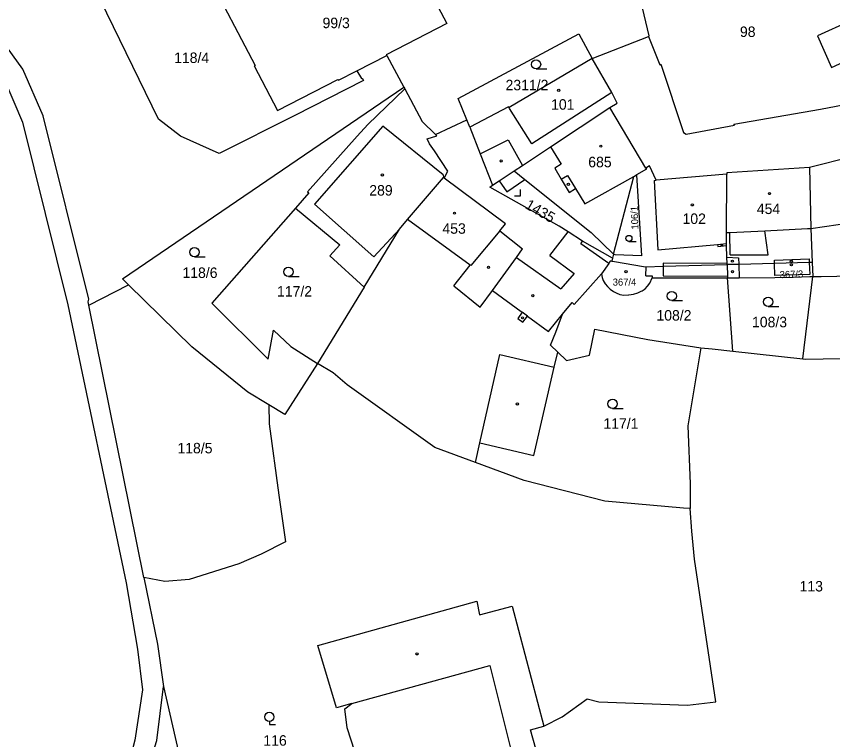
# Model space of a CAD drawing. Extents: x -679220 to -673243, y -1075091 to -1066557.
# Drawn here: x -676553.2 to -676420.8, y -1071935.7 to -1071818.3 of the extents above; entities that cross this region are included whole.
import ezdxf

# ---------------------------------------------------------------- set-up
doc = ezdxf.new("R2010")
doc.units = 0
for name, color, linetype in [('Hranice parcel', 7, 'Continuous'), ('Parcelní čísla', 7, 'Continuous'), ('Vnitřní kresba', 7, 'Continuous'), ('Značky budov', 7, 'Continuous'), ('Značky kultur', 7, 'Continuous')]:
    doc.layers.add(name, color=color, linetype=linetype)

msp = doc.modelspace()

# ---------------------------------------------------------------- linework, layer by layer
at = {"layer": 'Hranice parcel'}
for p, q in [((-676459.83, -1071825.16), (-676450.69, -1071821.59)), ((-676498, -1071827.19), (-676493.14, -1071824.7)), ((-676493.14, -1071824.7), (-676490.4, -1071829.81)), ((-676490.4, -1071829.81), (-676490.23, -1071830.12)), ((-676451.11, -1071842.97), (-676456.97, -1071833.16)), ((-676485.26, -1071837.5), (-676480.16, -1071835.13)), ((-676479.68, -1071836.33), (-676480.16, -1071835.13)), ((-676411.81, -1071839.57), (-676424.54, -1071842.89)), ((-676456.34, -1071856.94), (-676456.5, -1071857.56)), ((-676456.5, -1071857.56), (-676456.63, -1071858.07)), ((-676424.12, -1071858.27), (-676424.02, -1071860.54)), ((-676437.02, -1071872.67), (-676437.88, -1071860.78)), ((-676425.67, -1071873.9), (-676424.02, -1071860.54)), ((-676541.48, -1071865.21), (-676535.03, -1071861.88)), ((-676496.82, -1071862.26), (-676504.41, -1071874.66)), ((-676532.57, -1071909.38), (-676541.48, -1071865.21)), ((-676437.02, -1071872.67), (-676425.67, -1071873.9))]:
    msp.add_line(p, q, dxfattribs=at)
for points in [[(-676651.25, -1071520.53), (-676649.67, -1071525.28), (-676636.33, -1071567.59), (-676632.67, -1071580.29), (-676618.91, -1071616.92), (-676601.45, -1071672.26), (-676590.27, -1071707.98), (-676587.53, -1071724.18), (-676588.53, -1071766.09), (-676588.57, -1071776.49), (-676583.64, -1071788.99), (-676568.69, -1071809.98), (-676555.21, -1071828.53), (-676552.27, -1071835.54), (-676544.88, -1071865.16), (-676535.44, -1071910.25), (-676533.59, -1071921.04), (-676532.8, -1071927.61), (-676534.01, -1071935.8), (-676540.25, -1071959.64), (-676548.46, -1071989.23), (-676550.64, -1071999.75), (-676548.02, -1072010.25), (-676541.89, -1072018.69)], [(-676541.48, -1071865.21), (-676541.59, -1071864.65), (-676541.5, -1071864.22), (-676548.91, -1071834.51), (-676552.17, -1071826.9), (-676565.68, -1071808.28), (-676580.41, -1071787.4), (-676585.19, -1071776.11), (-676585.04, -1071766.54), (-676583.77, -1071723.83), (-676586.78, -1071707.4), (-676598.16, -1071671.22), (-676605.17, -1071648.76), (-676615.61, -1071615.91), (-676621.57, -1071599.95), (-676629.42, -1071579.1), (-676632.27, -1071569.47)], [(-676498.83, -1071790.29), (-676495.02, -1071797.52), (-676487.36, -1071812.27), (-676487.23, -1071812.2), (-676483.42, -1071819.53), (-676493.24, -1071824.57), (-676493.14, -1071824.7)], [(-676423.62, -1071801.68), (-676425.39, -1071802.22), (-676418.02, -1071819.12), (-676423.28, -1071821.48), (-676421, -1071826.66), (-676414.5, -1071823.67), (-676412.61, -1071831.46)], [(-676520, -1071805.61), (-676516.88, -1071803.98), (-676516.95, -1071803.85), (-676516.53, -1071803.62), (-676515.49, -1071805.59), (-676515.65, -1071805.67), (-676514.74, -1071807.39), (-676522.36, -1071811.34), (-676514.52, -1071826.31), (-676514.65, -1071826.38), (-676510.87, -1071833.6), (-676501.07, -1071828.58), (-676501, -1071828.72), (-676498, -1071827.19)], [(-676498, -1071827.19), (-676497.27, -1071828.43), (-676497.14, -1071828.36), (-676496.94, -1071828.76), (-676508.07, -1071834.42), (-676520.32, -1071840.58), (-676526.63, -1071837.77), (-676530.18, -1071835), (-676539.57, -1071815.72), (-676530.32, -1071811), (-676520, -1071805.61)], [(-676450.69, -1071821.59), (-676450.59, -1071821.52), (-676452.21, -1071814.63)], [(-676480.16, -1071835.13), (-676481.54, -1071831.68), (-676461.99, -1071821.18), (-676459.83, -1071825.16)], [(-676450.69, -1071821.59), (-676448.87, -1071826.22), (-676448.7, -1071826.1), (-676444.98, -1071837.2), (-676444.58, -1071837.47), (-676436.75, -1071836.02), (-676436.82, -1071835.83), (-676422.77, -1071833.39), (-676412.61, -1071831.46)], [(-676459.83, -1071825.16), (-676473.31, -1071833.14), (-676473.38, -1071833.01), (-676479.68, -1071836.33)], [(-676456.97, -1071833.16), (-676455.79, -1071832.43), (-676456.64, -1071830.68), (-676459.83, -1071825.16)], [(-676535.03, -1071861.88), (-676536.01, -1071860.91), (-676490.4, -1071829.81)], [(-676490.23, -1071830.12), (-676496.2, -1071835.87), (-676497.94, -1071837.76), (-676506.01, -1071846.79), (-676505.77, -1071847), (-676507.97, -1071849.49)], [(-676490.23, -1071830.12), (-676487.39, -1071835.4), (-676485.26, -1071837.5)], [(-676472.46, -1071843.42), (-676471.14, -1071842.55), (-676466.56, -1071839.51), (-676456.97, -1071833.16)], [(-676496.82, -1071862.26), (-676491.07, -1071852.88), (-676489.78, -1071851.3), (-676483.97, -1071844.5), (-676483.85, -1071844.59), (-676483.22, -1071843.48), (-676485.38, -1071840.16), (-676486.2, -1071839.03), (-676486.6, -1071838.24), (-676485.05, -1071837.71), (-676485.26, -1071837.5)], [(-676479.68, -1071836.33), (-676477.99, -1071840.66), (-676475.99, -1071845.76)], [(-676437.97, -1071843.97), (-676449.45, -1071844.94), (-676450.52, -1071842.6), (-676451.11, -1071842.97)], [(-676424.54, -1071842.89), (-676437.97, -1071843.74), (-676437.97, -1071843.97)], [(-676424.54, -1071842.89), (-676424.37, -1071852.75), (-676424.12, -1071858.27)], [(-676475.99, -1071845.76), (-676474.9, -1071845.04), (-676472.46, -1071843.42)], [(-676472.46, -1071843.42), (-676470.75, -1071844.8), (-676460.01, -1071853.44), (-676456.34, -1071856.94)], [(-676452.64, -1071844.06), (-676451.8, -1071857.18), (-676456.1, -1071857.05), (-676456.34, -1071856.94)], [(-676456.34, -1071856.94), (-676453.09, -1071844.31), (-676452.64, -1071844.06)], [(-676451.11, -1071842.97), (-676451.01, -1071843.14), (-676452.64, -1071844.06)], [(-676437.93, -1071858.63), (-676437.94, -1071858.42), (-676437.96, -1071857.42), (-676438.02, -1071855.54), (-676438.03, -1071855.22), (-676438.05, -1071853.44), (-676437.97, -1071843.97)], [(-676456.5, -1071857.56), (-676461.38, -1071854.8), (-676463.71, -1071853.32), (-676465.2, -1071852.41), (-676476.42, -1071846.05), (-676475.99, -1071845.76)], [(-676507.97, -1071849.49), (-676521.51, -1071864.88), (-676512.4, -1071873.94), (-676511.52, -1071869.28), (-676508.71, -1071871.92), (-676504.41, -1071874.66)], [(-676507.97, -1071849.49), (-676500.79, -1071855.43), (-676502.41, -1071857.18), (-676496.82, -1071862.26)], [(-676456.63, -1071858.07), (-676456.88, -1071858.06), (-676457.13, -1071858.45), (-676458.32, -1071860.14)], [(-676456.63, -1071858.07), (-676456.19, -1071858.1), (-676451.52, -1071858.95), (-676451.06, -1071858.97), (-676448.32, -1071858.9), (-676437.93, -1071858.63)], [(-676424.12, -1071858.27), (-676424.61, -1071858.28), (-676430.24, -1071858.43), (-676436.03, -1071858.58), (-676437.93, -1071858.63)], [(-676437.93, -1071858.63), (-676437.89, -1071860.48), (-676437.88, -1071860.78)], [(-676465.41, -1071872.82), (-676466.61, -1071871.67), (-676465.74, -1071869.56), (-676464.62, -1071866.66), (-676463.09, -1071864.75), (-676462.74, -1071865.07), (-676458.32, -1071860.14)], [(-676458.32, -1071860.14), (-676458.2, -1071860.73), (-676458.03, -1071861.2), (-676457.73, -1071861.73), (-676457.36, -1071862.2), (-676456.91, -1071862.6), (-676456.39, -1071862.98), (-676455.92, -1071863.23), (-676455.31, -1071863.45), (-676454.68, -1071863.57), (-676453.94, -1071863.55), (-676453.85, -1071863.54), (-676453.12, -1071863.42), (-676452.42, -1071863.19), (-676451.88, -1071862.96), (-676451.73, -1071862.88), (-676451.25, -1071862.54), (-676450.83, -1071862.12), (-676450.49, -1071861.64)], [(-676424.02, -1071860.54), (-676422.65, -1071860.53), (-676415.08, -1071860.4), (-676411.84, -1071860.38), (-676409.35, -1071860.11)], [(-676450.49, -1071861.64), (-676450.09, -1071860.77), (-676437.88, -1071860.78)], [(-676437.88, -1071860.78), (-676435.96, -1071860.76), (-676430.17, -1071860.7), (-676427.19, -1071860.64), (-676424.51, -1071860.54), (-676424.02, -1071860.54)], [(-676512.3, -1071881.35), (-676515.69, -1071879.3), (-676524.77, -1071871.96), (-676535.03, -1071861.88)], [(-676465.41, -1071872.82), (-676464, -1071874.18), (-676460.27, -1071873.34), (-676459.39, -1071869.12), (-676450.81, -1071870.79), (-676442.22, -1071872.14)], [(-676478.77, -1071890.74), (-676478.05, -1071887.56), (-676469.28, -1071889.58), (-676465.97, -1071875.26), (-676465.41, -1071872.82)], [(-676442.22, -1071872.14), (-676444.31, -1071884.76), (-676443.91, -1071894.22), (-676443.9, -1071898.2)], [(-676442.22, -1071872.14), (-676440.36, -1071872.31), (-676437.02, -1071872.67)], [(-676504.41, -1071874.66), (-676509.71, -1071882.92), (-676512.3, -1071881.35)], [(-676478.77, -1071890.74), (-676485.34, -1071888.3), (-676499.6, -1071878.11), (-676501.87, -1071876.18), (-676504.41, -1071874.66)], [(-676425.67, -1071873.9), (-676425.27, -1071873.94), (-676416.48, -1071873.81), (-676415.8, -1071879.34), (-676415.42, -1071880.59), (-676414.67, -1071881.57), (-676413.91, -1071882.08), (-676412.81, -1071882.31), (-676408.69, -1071881.95)], [(-676512.3, -1071881.35), (-676512.23, -1071884.45), (-676510.64, -1071896.05), (-676509.59, -1071903.58), (-676513.51, -1071905.59), (-676517.17, -1071907.15), (-676525.22, -1071909.73), (-676529.18, -1071910.05), (-676532.57, -1071909.38)], [(-676443.9, -1071898.2), (-676444.99, -1071898.13), (-676457.79, -1071897.03), (-676470.85, -1071893.68), (-676478.77, -1071890.74)], [(-676467.67, -1071933.53), (-676464.71, -1071932.01), (-676460.66, -1071929.1), (-676458.76, -1071929.54), (-676444.35, -1071930.11), (-676439.77, -1071929.59), (-676443.23, -1071906.44), (-676443.65, -1071901.85), (-676443.9, -1071898.2)], [(-676532.57, -1071909.38), (-676530.33, -1071920.2), (-676529.39, -1071927.09)], [(-676466.17, -1071957.49), (-676467.17, -1071957.46), (-676467.89, -1071961.85), (-676477.86, -1071960.21), (-676477.17, -1071956.02), (-676483.88, -1071954.95), (-676490.43, -1071960.03), (-676498.83, -1071949.2), (-676493.74, -1071945.38), (-676498.32, -1071937.6), (-676499.59, -1071933.8), (-676499.97, -1071930.7), (-676498.81, -1071929.86), (-676501.29, -1071930.55), (-676504.35, -1071920.4), (-676478.53, -1071913.23), (-676478.08, -1071915.44), (-676472.8, -1071914.02), (-676467.67, -1071933.53)], [(-676532.21, -1071941.28), (-676530.45, -1071935.82), (-676529.39, -1071927.09)], [(-676529.39, -1071927.09), (-676522.91, -1071955.2), (-676518.38, -1071960.68), (-676489.07, -1071971.86), (-676477.2, -1071977.24), (-676470.13, -1071980.98), (-676463.93, -1071985.69)], [(-676466.06, -1071951.13), (-676466.62, -1071951.02), (-676466.55, -1071950.53), (-676466.32, -1071950.54), (-676468.43, -1071940.39), (-676468.09, -1071940.3), (-676469.85, -1071934.11), (-676467.67, -1071933.53)]]:
    msp.add_lwpolyline(points, dxfattribs=at)
at = {"layer": 'Vnitřní kresba'}
for p, q in [((-676456.64, -1071830.68), (-676469.6, -1071839.04)), ((-676473.23, -1071833.27), (-676473.31, -1071833.14)), ((-676469.6, -1071839.04), (-676473.23, -1071833.27)), ((-676493.81, -1071836.15), (-676504.9, -1071848.83)), ((-676484.01, -1071844.04), (-676493.81, -1071836.15)), ((-676477.99, -1071840.66), (-676473.48, -1071838.4)), ((-676473.48, -1071838.4), (-676471.14, -1071842.55)), ((-676466.56, -1071839.51), (-676464.87, -1071842.34)), ((-676464.87, -1071842.34), (-676465.9, -1071842.96)), ((-676484.01, -1071844.04), (-676483.97, -1071844.5)), ((-676465.9, -1071842.96), (-676464.83, -1071844.76)), ((-676464.83, -1071844.76), (-676463.8, -1071844.15)), ((-676463.8, -1071844.15), (-676462.52, -1071846.29)), ((-676473.89, -1071852), (-676483.85, -1071844.59)), ((-676474.9, -1071845.04), (-676473.65, -1071846.79)), ((-676473.65, -1071846.79), (-676470.75, -1071844.8)), ((-676464.83, -1071844.76), (-676463.55, -1071846.9)), ((-676461.04, -1071848.78), (-676453.09, -1071844.31)), ((-676449.76, -1071844.97), (-676449.45, -1071844.94)), ((-676449.76, -1071844.97), (-676449.16, -1071856.21)), ((-676463.55, -1071846.9), (-676462.52, -1071846.29)), ((-676462.52, -1071846.29), (-676461.04, -1071848.78)), ((-676504.9, -1071848.83), (-676495.24, -1071857.37)), ((-676424.37, -1071852.75), (-676410.47, -1071850.75)), ((-676479.64, -1071858.69), (-676489.78, -1071851.3)), ((-676474.79, -1071853.16), (-676473.89, -1071852)), ((-676495.24, -1071857.37), (-676491.07, -1071852.88)), ((-676474.79, -1071853.16), (-676479.52, -1071858.78)), ((-676474.79, -1071853.16), (-676471.12, -1071856.09)), ((-676466.72, -1071857.14), (-676463.71, -1071853.32)), ((-676438.05, -1071853.44), (-676437.5, -1071853.41)), ((-676437.5, -1071853.41), (-676431.81, -1071853.13)), ((-676437.43, -1071857.02), (-676437.5, -1071853.41)), ((-676431.81, -1071853.13), (-676424.87, -1071852.78)), ((-676431.28, -1071857.02), (-676431.81, -1071853.13)), ((-676424.87, -1071852.78), (-676424.37, -1071852.75)), ((-676461.65, -1071855.23), (-676461.38, -1071854.8)), ((-676472.12, -1071857.46), (-676471.12, -1071856.09)), ((-676457.13, -1071858.45), (-676461.65, -1071855.23)), ((-676449.16, -1071856.21), (-676439.49, -1071855.35)), ((-676439.49, -1071855.35), (-676438.03, -1071855.22)), ((-676439.49, -1071855.35), (-676439.46, -1071855.67)), ((-676439.46, -1071855.67), (-676438.02, -1071855.54)), ((-676476.02, -1071862.8), (-676472.12, -1071857.46)), ((-676472.12, -1071857.46), (-676464.9, -1071862.55)), ((-676466.72, -1071857.14), (-676462.74, -1071860.05)), ((-676437.96, -1071857.42), (-676436.06, -1071857.53)), ((-676437.43, -1071857.02), (-676431.28, -1071857.02)), ((-676482.27, -1071862.05), (-676479.64, -1071858.69)), ((-676479.52, -1071858.78), (-676479.64, -1071858.69)), ((-676437.94, -1071858.42), (-676448.32, -1071858.41)), ((-676448.32, -1071858.41), (-676448.32, -1071858.9)), ((-676436.06, -1071857.53), (-676436.03, -1071858.58)), ((-676436.03, -1071858.58), (-676435.96, -1071860.76)), ((-676430.25, -1071857.9), (-676424.64, -1071857.7)), ((-676430.24, -1071858.43), (-676430.25, -1071857.9)), ((-676430.18, -1071860.4), (-676430.24, -1071858.43)), ((-676424.64, -1071857.7), (-676424.61, -1071858.28)), ((-676424.61, -1071858.28), (-676424.52, -1071860.24)), ((-676462.74, -1071860.05), (-676464.9, -1071862.55)), ((-676451.14, -1071860.47), (-676451.06, -1071858.97)), ((-676448.32, -1071858.9), (-676448.33, -1071860.47)), ((-676451.14, -1071860.47), (-676450.09, -1071860.47)), ((-676450.09, -1071860.47), (-676450.09, -1071860.77)), ((-676448.33, -1071860.47), (-676437.89, -1071860.48)), ((-676424.52, -1071860.24), (-676430.18, -1071860.4)), ((-676482.27, -1071862.05), (-676478, -1071865.51)), ((-676478, -1071865.51), (-676476.02, -1071862.8)), ((-676476.02, -1071862.8), (-676471.35, -1071866.22)), ((-676471.17, -1071866.35), (-676471.91, -1071867.36)), ((-676471.35, -1071866.22), (-676471.17, -1071866.35)), ((-676470.32, -1071866.97), (-676471.17, -1071866.35)), ((-676466.89, -1071869.48), (-676464.62, -1071866.66)), ((-676471.91, -1071867.36), (-676471.06, -1071867.98)), ((-676471.06, -1071867.98), (-676470.32, -1071866.97)), ((-676470.32, -1071866.97), (-676466.89, -1071869.48)), ((-676478.05, -1071887.56), (-676474.79, -1071873.22)), ((-676474.79, -1071873.22), (-676465.97, -1071875.26)), ((-676498.81, -1071929.86), (-676476.43, -1071923.65)), ((-676476.43, -1071923.65), (-676475.5, -1071927.33)), ((-676475.5, -1071927.33), (-676471.99, -1071941.39))]:
    msp.add_line(p, q, dxfattribs=at)
at = {"layer": 'Značky budov'}
for centre, radius in [((-676465.26, -1071830.34), 0.175), ((-676458.43, -1071839.41), 0.175), ((-676474.6, -1071841.81), 0.175), ((-676493.86, -1071844.08), 0.175), ((-676463.68, -1071845.59), 0.175), ((-676431.05, -1071847.1), 0.175), ((-676443.57, -1071848.94), 0.175), ((-676482.16, -1071850.27), 0.175), ((-676438.79, -1071855.45), 0.117), ((-676437.07, -1071858.07), 0.175), ((-676427.52, -1071858.08), 0.175), ((-676427.51, -1071858.66), 0.175), ((-676476.65, -1071859.07), 0.175), ((-676454.33, -1071859.78), 0.175), ((-676437.05, -1071859.76), 0.175), ((-676469.45, -1071863.67), 0.175), ((-676471.12, -1071867.26), 0.175), ((-676471.96, -1071881.24), 0.175), ((-676488.24, -1071921.79), 0.175)]:
    msp.add_circle(centre, radius, dxfattribs=at)
at = {"layer": 'Značky kultur'}
for p, q in [((-676468.93, -1071826.88), (-676467.18, -1071826.88)), ((-676471.43, -1071847.45), (-676471.43, -1071846.45)), ((-676472.43, -1071847.45), (-676471.43, -1071847.45)), ((-676453.86, -1071854.88), (-676452.69, -1071854.88)), ((-676524.35, -1071857.36), (-676522.6, -1071857.36)), ((-676509.1, -1071860.55), (-676507.35, -1071860.55)), ((-676446.91, -1071864.47), (-676445.16, -1071864.47)), ((-676431.27, -1071865.41), (-676429.52, -1071865.41)), ((-676456.52, -1071881.96), (-676454.77, -1071881.96)), ((-676512.2, -1071932.76), (-676512.2, -1071933.26)), ((-676512.2, -1071933.26), (-676511.2, -1071933.26))]:
    msp.add_line(p, q, dxfattribs=at)
for centre, radius in [((-676468.93, -1071826.13), 0.75), ((-676453.87, -1071854.38), 0.502), ((-676524.35, -1071856.61), 0.75), ((-676509.1, -1071859.8), 0.75), ((-676446.91, -1071863.72), 0.75), ((-676431.27, -1071864.66), 0.75), ((-676456.52, -1071881.21), 0.75), ((-676512.2, -1071932.01), 0.75)]:
    msp.add_circle(centre, radius, dxfattribs=at)

# ---------------------------------------------------------------- texts
at = {"layer": 'Parcelní čísla'}
for s, height, p in [('99/3', 1.7, (-676503.57, -1071820.26)), ('98', 1.7, (-676435.85, -1071821.69)), ('118/4', 1.7, (-676527.65, -1071825.91)), ('2311/2', 1.7, (-676473.88, -1071830.34)), ('101', 1.7, (-676466.49, -1071833.49)), ('685', 1.7, (-676460.46, -1071842.83)), ('289', 1.7, (-676495.99, -1071847.42)), ('454', 1.7, (-676433.11, -1071850.42)), ('102', 1.7, (-676445.17, -1071852.03)), ('453', 1.7, (-676484.12, -1071853.62)), ('118/6', 1.7, (-676526.3, -1071860.79)), ('367/4', 1.14, (-676456.49, -1071862.03)), ('117/2', 1.7, (-676510.96, -1071863.82)), ('108/2', 1.7, (-676449.4, -1071867.71)), ('108/3', 1.7, (-676433.89, -1071868.79)), ('117/1', 1.7, (-676458, -1071885.26)), ('118/5', 1.7, (-676527.11, -1071889.25)), ('113', 1.7, (-676426.17, -1071911.66)), ('116', 1.7, (-676513.17, -1071936.68))]:
    msp.add_text(s, height=height, dxfattribs=at).set_placement(p)
for s, height, rotation, p in [('1435', 1.7, 330, (-676470.85, -1071849.39)), ('106/1', 1.14, 92, (-676452.31, -1071852.91)), ('367/3', 1.14, 2, (-676429.38, -1071860.83))]:
    msp.add_text(s, height=height, rotation=rotation, dxfattribs=at).set_placement(p)

doc.saveas('drawing.dxf')
